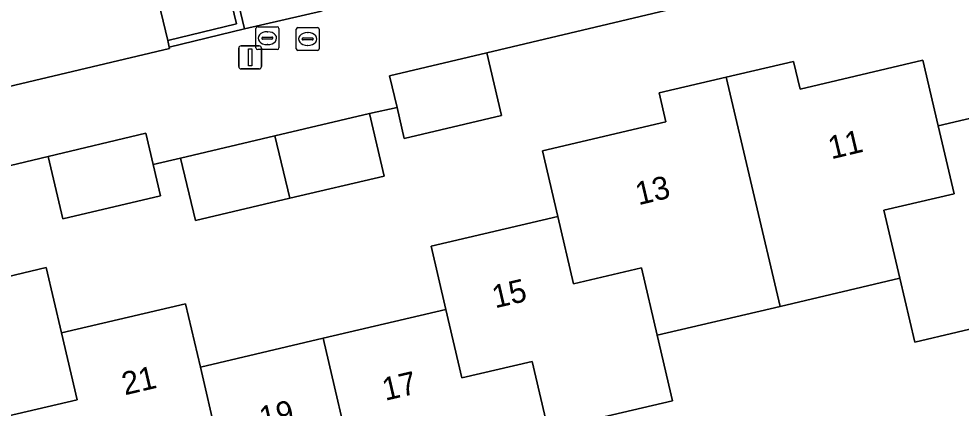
# Model space of a CAD drawing. Extents: x 158031 to 159244, y 380104 to 381214.
# Drawn here: x 158603.72 to 158644.85, y 380564.3 to 380581.29 of the extents above; entities that cross this region are included whole.
import ezdxf

# ---------------------------------------------------------------- set-up
doc = ezdxf.new("R2010")
doc.units = 0
for name, color, linetype in [('IMGEO_Erf', 7, 'Continuous'), ('IMGEO_Lichtmast', 7, 'Continuous'), ('IMGEO_Muur', 7, 'Continuous'), ('IMGEO_Pand', 7, 'Continuous'), ('IMGEO_Pand_nummerreeks', 7, 'Continuous'), ('IMGEO_Rioolput', 7, 'Continuous'), ('IMGEO_Voetpad_open', 7, 'Continuous')]:
    doc.layers.add(name, color=color, linetype=linetype)

msp = doc.modelspace()

# ---------------------------------------------------------------- linework, layer by layer
at = {"layer": 'IMGEO_Erf'}
for points in [[(158602.951, 380593.184), (158604.223, 380587.854), (158607.056, 380588.53), (158608.352, 380583.097), (158609.501, 380583.371), (158610.216, 380580.352), (158613.213, 380581.075), (158611.568, 380587.903), (158611.86, 380587.974), (158611.27, 380590.507), (158608.546, 380589.861), (158607.542, 380594.097), (158608.914, 380594.422), (158608.623, 380595.643), (158605.901, 380594.99), (158604.914, 380599.099), (158603.928, 380603.208), (158606.65, 380603.861), (158606.364, 380605.068), (158605.002, 380604.745), (158603.995, 380608.991), (158606.72, 380609.637), (158605.428, 380615.086)], [(158648.258, 380582.646), (158644.002, 380581.651), (158643.365, 380584.377), (158624.141, 380579.801), (158624.784, 380577.076), (158620.543, 380576.076), (158620.227, 380577.419), (158619.018, 380577.158), (158619.662, 380574.433), (158615.542, 380573.459), (158611.422, 380572.486), (158610.779, 380575.211), (158609.579, 380574.928), (158609.9, 380573.571), (158605.638, 380572.561), (158604.992, 380575.285), (158599.633, 380574.004)], [(158599.482, 380569.152), (158604.916, 380570.436), (158605.584, 380567.585), (158610.996, 380568.853), (158611.641, 380566.099), (158617, 380567.355), (158622.359, 380568.61), (158621.712, 380571.37), (158627.242, 380572.665), (158626.571, 380575.527), (158631.964, 380576.791), (158631.667, 380578.056), (158634.602, 380578.744), (158637.539, 380579.432), (158637.822, 380578.225), (158643.181, 380579.481), (158643.85, 380576.626), (158649.252, 380577.892)], [(158664.016, 380563.096), (158678.049, 380566.443), (158676.098, 380574.956), (158670.595, 380573.666), (158665.137, 380572.386), (158665.795, 380569.579), (158660.927, 380568.439), (158660.062, 380568.236), (158659.403, 380571.047), (158656.66, 380570.404), (158654.136, 380569.812), (158654.799, 380566.984), (158649.049, 380565.636), (158648.381, 380568.488), (158642.832, 380567.188), (158642.18, 380569.97), (158636.947, 380568.744), (158631.581, 380567.486), (158632.251, 380564.628), (158626.82, 380563.356)]]:
    msp.add_lwpolyline(points, dxfattribs=at)
at = {"layer": 'IMGEO_Lichtmast'}
for p, q in [((158613.319, 380579.208), (158613.319, 380580.008)), ((158613.319, 380580.008), (158613.319, 380579.208)), ((158613.419, 380580.108), (158614.209, 380580.108)), ((158614.209, 380580.108), (158613.419, 380580.108)), ((158614.309, 380580.008), (158614.309, 380579.208)), ((158614.309, 380579.208), (158614.309, 380580.008)), ((158614.209, 380579.108), (158613.419, 380579.108)), ((158613.419, 380579.108), (158614.209, 380579.108))]:
    msp.add_line(p, q, dxfattribs=at)
msp.add_lwpolyline([(158613.739, 380579.983), (158613.889, 380579.983), (158613.889, 380579.233), (158613.739, 380579.233), (158613.739, 380579.983)], dxfattribs=at)
for centre, start, end in [((158613.419, 380580.008), 90, 180), ((158613.419, 380580.008), 90, 180), ((158614.209, 380580.008), 0, 90), ((158614.209, 380580.008), 360, 90), ((158613.419, 380579.208), 180, 270), ((158613.419, 380579.208), 180, 270), ((158614.209, 380579.208), 270, 0), ((158614.209, 380579.208), 270, 0)]:
    msp.add_arc(centre, 0.1, start, end, dxfattribs=at)
at = {"layer": 'IMGEO_Muur'}
msp.add_lwpolyline([(158613.575, 380580.853), (158611.86, 380587.974), (158611.568, 380587.903), (158613.213, 380581.075), (158610.216, 380580.352), (158610.285, 380580.06)], close=True, dxfattribs=at)
at = {"layer": 'IMGEO_Pand'}
for points in [[(158604.223, 380587.854), (158601.254, 380587.146), (158602.032, 380583.886), (158598.844, 380583.125), (158600.141, 380577.647), (158600.153, 380577.595), (158610.3, 380579.998), (158610.285, 380580.06), (158610.216, 380580.352), (158609.501, 380583.371), (158608.352, 380583.097), (158607.056, 380588.53)], [(158624.141, 380579.801), (158619.901, 380578.801), (158620.227, 380577.419), (158620.543, 380576.076), (158624.784, 380577.076)], [(158643.85, 380576.626), (158643.181, 380579.481), (158637.822, 380578.225), (158637.539, 380579.432), (158634.602, 380578.744), (158636.947, 380568.744), (158642.18, 380569.97), (158641.484, 380572.939), (158644.546, 380573.657)], [(158636.947, 380568.744), (158634.602, 380578.744), (158631.667, 380578.056), (158631.964, 380576.791), (158626.571, 380575.527), (158627.242, 380572.665), (158627.931, 380569.728), (158630.893, 380570.423), (158631.581, 380567.486)], [(158648.381, 380568.488), (158647.69, 380571.436), (158650.605, 380572.119), (158649.914, 380575.067), (158649.252, 380577.892), (158643.85, 380576.626), (158644.546, 380573.657), (158641.484, 380572.939), (158642.18, 380569.97), (158642.832, 380567.188)], [(158615.542, 380573.459), (158619.662, 380574.433), (158619.018, 380577.158), (158614.898, 380576.184)], [(158609.579, 380574.928), (158609.256, 380576.295), (158604.992, 380575.285), (158605.638, 380572.561), (158609.9, 380573.571)], [(158615.542, 380573.459), (158614.898, 380576.184), (158610.779, 380575.211), (158611.422, 380572.486)], [(158626.82, 380563.356), (158632.251, 380564.628), (158631.581, 380567.486), (158630.893, 380570.423), (158627.931, 380569.728), (158627.242, 380572.665), (158621.712, 380571.37), (158622.359, 380568.61), (158623.059, 380565.624), (158626.12, 380566.342)], [(158605.584, 380567.585), (158604.916, 380570.436), (158599.482, 380569.152), (158599.173, 380570.439), (158596.013, 380569.69), (158596.968, 380565.666), (158598.421, 380559.539), (158603.938, 380560.847), (158603.209, 380563.955), (158606.267, 380564.671)], [(158609.98, 380559.434), (158609.282, 380562.408), (158612.338, 380563.124), (158611.641, 380566.099), (158610.996, 380568.853), (158605.584, 380567.585), (158606.267, 380564.671), (158603.209, 380563.955), (158603.938, 380560.847), (158604.566, 380558.165)], [(158626.82, 380563.356), (158626.12, 380566.342), (158623.059, 380565.624), (158622.359, 380568.61), (158617, 380567.355), (158618.391, 380561.421), (158621.038, 380562.042), (158621.703, 380559.204), (158627.476, 380560.557)], [(158618.391, 380561.421), (158617, 380567.355), (158611.641, 380566.099), (158612.338, 380563.124), (158609.282, 380562.408), (158609.98, 380559.434), (158610.653, 380556.565), (158615.522, 380557.706), (158616.494, 380557.934), (158615.817, 380560.818)]]:
    msp.add_lwpolyline(points, close=True, dxfattribs=at)
at = {"layer": 'IMGEO_Rioolput'}
for p, q in [((158614.069, 380580.02), (158614.069, 380580.872)), ((158614.144, 380580.946), (158614.996, 380580.946)), ((158614.557, 380580.726), (158614.582, 380580.726)), ((158615.07, 380580.872), (158615.07, 380580.02)), ((158615.828, 380579.986), (158615.828, 380580.838)), ((158615.903, 380580.912), (158616.755, 380580.912)), ((158616.316, 380580.692), (158616.341, 380580.692)), ((158616.829, 380580.838), (158616.829, 380579.986)), ((158614.328, 380580.44), (158614.328, 380580.452)), ((158614.766, 380580.403), (158614.368, 380580.403)), ((158614.371, 380580.489), (158614.769, 380580.489)), ((158614.812, 380580.452), (158614.812, 380580.44)), ((158616.087, 380580.406), (158616.087, 380580.418)), ((158616.525, 380580.369), (158616.127, 380580.369)), ((158616.13, 380580.455), (158616.528, 380580.455)), ((158616.571, 380580.418), (158616.571, 380580.406)), ((158614.996, 380579.946), (158614.144, 380579.946)), ((158614.58, 380580.166), (158614.555, 380580.166)), ((158616.755, 380579.912), (158615.903, 380579.912)), ((158616.339, 380580.132), (158616.314, 380580.132))]:
    msp.add_line(p, q, dxfattribs=at)
for points in [[(158614.069, 380580.02), (158614.069, 380580.872)], [(158614.144, 380580.946), (158614.996, 380580.946)], [(158615.07, 380580.872), (158615.07, 380580.02)], [(158615.828, 380579.986), (158615.828, 380580.838)], [(158615.903, 380580.912), (158616.755, 380580.912)], [(158616.829, 380580.838), (158616.829, 380579.986)], [(158614.996, 380579.946), (158614.144, 380579.946)], [(158616.755, 380579.912), (158615.903, 380579.912)]]:
    msp.add_lwpolyline(points, dxfattribs=at)
for centre, radius, start, end in [((158614.146, 380580.87), 0.0765, 91.552, 178.448), ((158614.146, 380580.87), 0.0765, 91.552, 178.448), ((158614.994, 380580.87), 0.0765, 1.552, 88.448), ((158614.994, 380580.87), 0.0765, 1.552, 88.448), ((158615.905, 380580.836), 0.0765, 91.552, 178.448), ((158615.905, 380580.836), 0.0765, 91.552, 178.448), ((158616.753, 380580.836), 0.0765, 1.552, 88.448), ((158616.753, 380580.836), 0.0765, 1.552, 88.448), ((158614.368, 380580.449), 0.0403, 85.8775, 175.7526), ((158614.365, 380580.439), 0.0366, 178.938, 274.7102), ((158614.769, 380580.446), 0.043, 264.8664, 352.4533), ((158614.773, 380580.451), 0.0386, 1.7309, 96.639), ((158616.127, 380580.415), 0.0403, 85.8775, 175.7526), ((158616.124, 380580.405), 0.0366, 178.938, 274.7102), ((158616.528, 380580.412), 0.043, 264.8664, 352.4533), ((158616.532, 380580.417), 0.0386, 1.7309, 96.639), ((158614.146, 380580.022), 0.0765, 181.552, 268.448), ((158614.146, 380580.022), 0.0765, 181.552, 268.448), ((158614.994, 380580.022), 0.0765, 271.552, 358.448), ((158614.994, 380580.022), 0.0765, 271.552, 358.448), ((158615.905, 380579.988), 0.0765, 181.552, 268.448), ((158615.905, 380579.988), 0.0765, 181.552, 268.448), ((158616.753, 380579.988), 0.0765, 271.552, 358.448), ((158616.753, 380579.988), 0.0765, 271.552, 358.448)]:
    msp.add_arc(centre, radius, start, end, dxfattribs=at)
for centre, major_axis, ratio, start_param, end_param in [((158614.556, 380580.446), (-0.387, 0.002), 0.722429, 4.712389, 7.853982), ((158614.581, 380580.446), (-0.39, 0.002), 0.717154, 1.570796, 4.712389), ((158616.315, 380580.412), (-0.387, 0.002), 0.722429, 4.712389, 7.853982), ((158616.34, 380580.412), (-0.39, 0.002), 0.717154, 1.570796, 4.712389)]:
    msp.add_ellipse(centre, major_axis=major_axis, ratio=ratio, start_param=start_param, end_param=end_param, dxfattribs=at)
at = {"layer": 'IMGEO_Voetpad_open'}
for points in [[(158605.428, 380615.086), (158606.72, 380609.637), (158607.726, 380605.391), (158606.364, 380605.068), (158606.65, 380603.861), (158607.637, 380599.752), (158608.623, 380595.643), (158608.914, 380594.422), (158610.267, 380594.742), (158611.27, 380590.507), (158611.86, 380587.974), (158613.575, 380580.853), (158616.934, 380581.632), (158615.229, 380588.686), (158615.122, 380588.661), (158613.052, 380597.596), (158613.13, 380597.614), (158611.144, 380605.772), (158610.485, 380608.502), (158609.71, 380611.835)], [(158674.8, 380595.318), (158643.438, 380587.928), (158638.324, 380586.728), (158636.271, 380586.231), (158631.095, 380585), (158616.934, 380581.632), (158613.575, 380580.853), (158610.285, 380580.06), (158610.3, 380579.998), (158600.153, 380577.595)], [(158599.633, 380574.004), (158604.992, 380575.285), (158609.256, 380576.295), (158609.579, 380574.928), (158610.779, 380575.211), (158614.898, 380576.184), (158619.018, 380577.158), (158620.227, 380577.419), (158619.901, 380578.801), (158624.141, 380579.801), (158643.365, 380584.377), (158647.621, 380585.372)]]:
    msp.add_lwpolyline(points, dxfattribs=at)

# ---------------------------------------------------------------- texts
at = {"layer": 'IMGEO_Pand_nummerreeks'}
for s, rotation, p in [('11', 13.39, (158639.184, 380575.158)), ('13', 13.39, (158630.768, 380573.154)), ('15', 13.1799, (158624.508, 380568.656)), ('21', 13.1862, (158608.344, 380564.862)), ('17', 13.1803, (158619.711, 380564.621)), ('19', 13.1905, (158614.352, 380563.366))]:
    msp.add_text(s, height=1, rotation=rotation, dxfattribs=at).set_placement(p)

doc.saveas('drawing.dxf')
